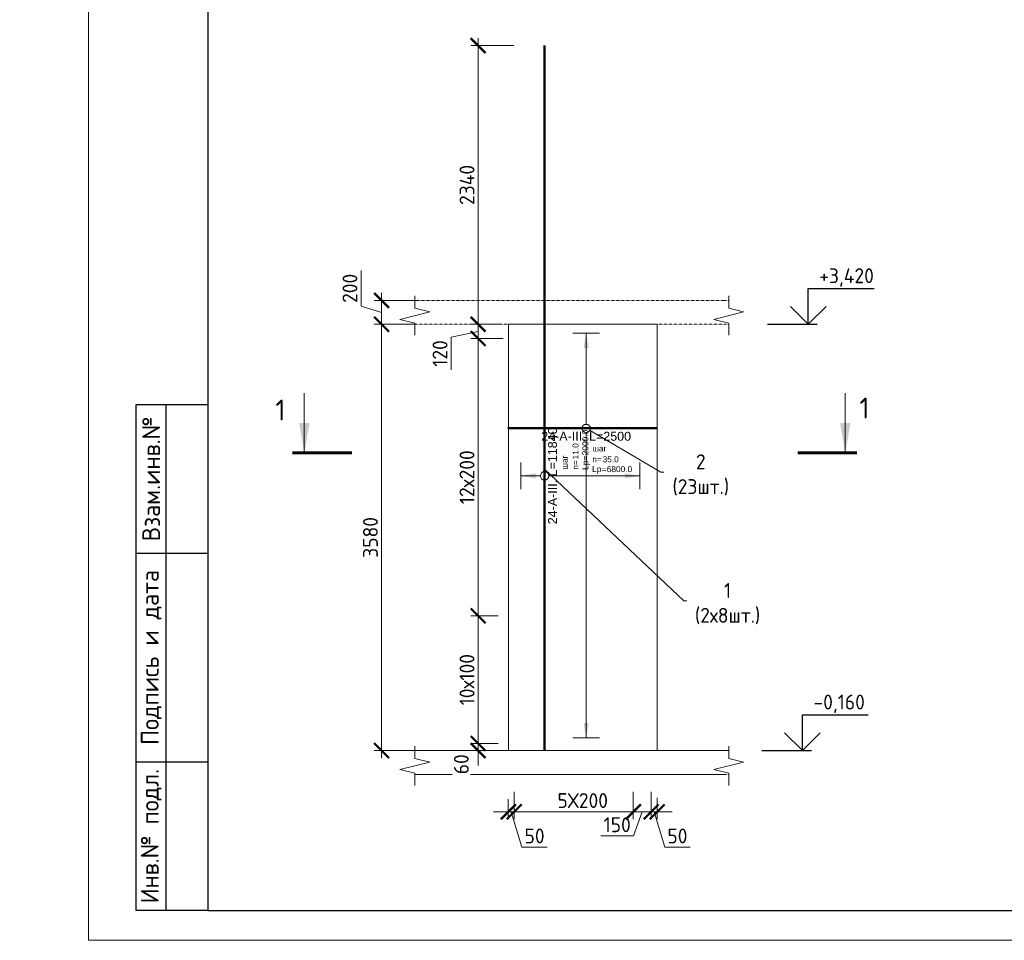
# Model space of a CAD drawing. Header units: millimetres. Extents: x 263826 to 1718326, y -423071 to 70137.
# Tile 415 of 486: x 858095 to 874635, y -140372 to -124911. Entities that reach past the tile are written whole.
import ezdxf
from ezdxf import colors
from ezdxf.entities.mleader import LeaderData, LeaderLine
from ezdxf.enums import TextEntityAlignment as Align
from ezdxf.math import Vec2, Vec3

# ---------------------------------------------------------------- set-up
doc = ezdxf.new("R2010")
doc.units = ezdxf.units.MM
doc.set_wipeout_variables(frame=1)
doc.linetypes.add('01 Штриховая _4 мм_', pattern=[6, 3.5, -2.5])
for name, color, linetype, lineweight in [('AF_Perekritie', 90, 'Continuous', 18), ('AF_Stena', 90, 'Continuous', 18), ('KR_Fundament', 253, 'Continuous', 18), ('АрмСтер', 2, 'Continuous', 50), ('Выноски', 20, 'Continuous', 20), ('подоснова', 151, 'Continuous', 5), ('размер', 1, 'Continuous', 25), ('РАЗМЕРЫ', 1, 'Continuous', 9), ('Текст', 7, 'Continuous', 25), ('ТОНКИЕ', 7, 'Continuous', 9)]:
    doc.layers.add(name, color=color, linetype=linetype, lineweight=lineweight)
doc.layers.add('PDF7_Text', color=7, linetype='Continuous')
doc.layers.add('ТОЛСТЫЕ_ОСНОВНЫЕ', color=6, linetype='Continuous')
doc.layers.add('АрмСтер_атрибуты', color=2, linetype='Continuous', lineweight=0, plot=False)
doc.styles.add('GOST-2.304_Type-B', font='GOST_Common.ttf')
doc.styles.add('PDF Times New Roman', font='times.ttf')
doc.styles.get("Standard").update_dxf_attribs({"font": 'arial.ttf'})
doc.styles.add('style1', font='GOST_Common.ttf', dxfattribs={"height": 500})
doc.styles.add('Аннотативный', font='arial.ttf')
doc.styles.add('ГОСТ', font='GOST_Common.ttf')
doc.dimstyles.new('мой 25', dxfattribs={"dimscale": 100, "dimtxt": 2.5, "dimasz": 2.5, "dimexe": 1.25, "dimexo": 0.625, "dimtad": 1, "dimdec": 0, "dimlfac": 0.5, "dimtxsty": 'GOST-2.304_Type-B', "dimblk": 'ARCHTICK', "dimcen": 2.5, "dimdle": 1.25, "dimaunit": 1, "dimadec": 1, "dimazin": 2, "dimtfac": 1, "dimtdec": 0, "dimtmove": 1, "dimatfit": 3, "dimfxl": 6, "dimfxlon": 1, "dimtfill": 1, "dimlwd": -1, "dimlwe": -1, "dimarcsym": 0})

# ---------------------------------------------------------------- blocks, each defined once
blk = doc.blocks.new('штамп кж1.1')
at = {"layer": 'PDF7_Text', "insert": (410912, -84467), "char_height": 180, "width": 6881.02, "attachment_point": 7, "style": 'PDF Times New Roman'}
blk.add_mtext('\\pi1015.18152;Жилой дом со встроенными помещениями \\P\\pi311.27381;общественно-делового и коммерческого назначения на \\P\\pi667.38051;первом этаже здания и встроенно-пристроенным \\P\\pi874.76335;поликлиническим учреждением (поз. 2.2-2.3)', dxfattribs=at)
at = {"layer": 'Текст', "color": 7, "insert": (411117, -81801), "char_height": 250, "attachment_point": 1, "style": 'ГОСТ'}
blk.add_mtext_dynamic_manual_height_columns('\\pi594.35517;{\\fTimes New Roman|b0|i0|c204|p18;\\C256;Строительство жилого комплекса со  встроенными помещениями \\P\\pi1441.86779;общественного-делового, коммерческого назначения и \\P\\pi41.3631;поликлиническим учреждением по адресу: г. Чита, ул. 1-я Коллективная}', width=11543.07, gutter_width=12.5, heights=[0], dxfattribs=at)
blk = doc.blocks.new('*U46')
at = {"layer": 'ТОЛСТЫЕ_ОСНОВНЫЕ'}
for p, q in [((8, 5), (8, 90)), ((8, 90), (20, 90)), ((13, 5), (13, 90)), ((8, 65), (20, 65)), ((8, 30), (20, 30)), ((20, 5), (8, 5))]:
    blk.add_line(p, q, dxfattribs=at)
at = {"layer": 'ТОЛСТЫЕ_ОСНОВНЫЕ', "color": 6}
blk.add_lwpolyline([(20, 5), (415, 5), (415, 292), (20, 292)], close=True, dxfattribs=at)
at = {"layer": 'ТОНКИЕ'}
blk.add_lwpolyline([(0, 0), (420, 0), (420, 297), (0, 297)], close=True, dxfattribs=at)
at = {"layer": 'Текст', "style": 'style1'}
for s, p in [('Взам.инв.№', (10.5, 77.5)), ('Подпись и дата', (10.5, 47.5)), ('Инв.№ подл.', (10.5, 17.5))]:
    blk.add_text(s, height=3, rotation=90, dxfattribs=at).set_placement(p, align=Align.MIDDLE)
blk = doc.blocks.new('_None')
blk = doc.blocks.new('_ArchTick')
at = {"color": 0, "linetype": 'ByBlock', "const_width": 0.15}
blk.add_lwpolyline([(-0.5, -0.5), (0.5, 0.5)], dxfattribs=at)
blk = doc.blocks.new('*D2474')
at = {"layer": 'DEFPOINTS', "color": 0, "transparency": 16777216}
for p in [(865796, -125346), (866911, -125346), (866265, -130026)]:
    blk.add_point(p, dxfattribs=at)
at = {"layer": 'РАЗМЕРЫ', "color": 0, "linetype": 'Continuous', "transparency": 16777216}
for p, q in [((866396, -125346), (865671, -125346)), ((865796, -130151), (865796, -125221)), ((866202, -130026), (865671, -130026))]:
    blk.add_line(p, q, dxfattribs=at)
at = {"layer": 'РАЗМЕРЫ', "color": 0, "transparency": 16777216, "xscale": 250, "yscale": 250, "zscale": 250}
for p, rotation in [((865796, -125346), 90), ((865796, -130026), 270)]:
    blk.add_blockref('_ArchTick', p, dxfattribs=dict(at, rotation=rotation))
at = {"layer": 'РАЗМЕРЫ', "color": 0, "lineweight": 0, "transparency": 16777216, "insert": (865609, -127686), "char_height": 250, "attachment_point": 5, "rotation": 90, "style": 'GOST-2.304_Type-B', "bg_fill": 3, "box_fill_scale": 1.1, "bg_fill_color": 256, "bg_fill_true_color": 13158600, "bg_fill_transparency": 0}
blk.add_mtext('2340', dxfattribs=at)
blk = doc.blocks.new('*D2475')
at = {"layer": 'DEFPOINTS', "color": 0, "transparency": 16777216}
for p in [(866403, -137819), (868403, -137819), (866403, -138214)]:
    blk.add_point(p, dxfattribs=at)
at = {"layer": 'РАЗМЕРЫ', "color": 0, "linetype": 'Continuous', "transparency": 16777216}
for p, q in [((866403, -137881), (866403, -138339)), ((868403, -137881), (868403, -138339)), ((868528, -138214), (866278, -138214))]:
    blk.add_line(p, q, dxfattribs=at)
at = {"layer": 'РАЗМЕРЫ', "color": 0, "transparency": 16777216, "xscale": 250, "yscale": 250, "zscale": 250, "rotation": 180}
blk.add_blockref('_ArchTick', (866403, -138214), dxfattribs=at)
at = {"layer": 'РАЗМЕРЫ', "color": 0, "transparency": 16777216, "xscale": 250, "yscale": 250, "zscale": 250}
blk.add_blockref('_ArchTick', (868403, -138214), dxfattribs=at)
at = {"layer": 'РАЗМЕРЫ', "color": 0, "lineweight": 0, "transparency": 16777216, "insert": (867553, -138026), "char_height": 250, "attachment_point": 5, "style": 'GOST-2.304_Type-B', "bg_fill": 3, "box_fill_scale": 1.1, "bg_fill_color": 256, "bg_fill_true_color": 13158600, "bg_fill_transparency": 0}
blk.add_mtext('5Х200', dxfattribs=at)
blk = doc.blocks.new('*D2476')
at = {"layer": 'DEFPOINTS', "color": 0, "transparency": 16777216}
for p in [(866303, -137586, 1440), (866403, -138022), (866303, -138214)]:
    blk.add_point(p, dxfattribs=at)
at = {"layer": 'РАЗМЕРЫ', "color": 0, "linetype": 'Continuous', "transparency": 16777216}
for p, q in [((866303, -138003), (866303, -138339)), ((866403, -138085), (866403, -138339)), ((866303, -138214), (866053, -138214)), ((866403, -138214), (866303, -138214)), ((866403, -138214), (866303, -138214)), ((866353, -138214), (866532, -138807)), ((866403, -138214), (866653, -138214)), ((866532, -138807), (866957, -138807))]:
    blk.add_line(p, q, dxfattribs=at)
at = {"layer": 'РАЗМЕРЫ', "color": 0, "transparency": 16777216, "xscale": 250, "yscale": 250, "zscale": 250}
blk.add_blockref('_ArchTick', (866303, -138214), dxfattribs=at)
at = {"layer": 'РАЗМЕРЫ', "color": 0, "transparency": 16777216, "xscale": 250, "yscale": 250, "zscale": 250, "rotation": 180}
blk.add_blockref('_ArchTick', (866403, -138214), dxfattribs=at)
at = {"layer": 'РАЗМЕРЫ', "color": 0, "lineweight": 0, "transparency": 16777216, "insert": (866744, -138620), "char_height": 250, "attachment_point": 5, "style": 'GOST-2.304_Type-B', "bg_fill": 3, "box_fill_scale": 1.1, "bg_fill_color": 256, "bg_fill_true_color": 13158600, "bg_fill_transparency": 0}
blk.add_mtext('50', dxfattribs=at)
blk = doc.blocks.new('*D2477')
at = {"layer": 'DEFPOINTS', "color": 0, "transparency": 16777216}
for p in [(868403, -137819), (868703, -137819), (868703, -138214)]:
    blk.add_point(p, dxfattribs=at)
at = {"layer": 'РАЗМЕРЫ', "color": 0, "linetype": 'Continuous', "transparency": 16777216}
for p, q in [((868403, -137881), (868403, -138339)), ((868703, -137881), (868703, -138339)), ((868278, -138214), (868828, -138214)), ((868553, -138214), (868407, -138620)), ((868407, -138620), (867857, -138620))]:
    blk.add_line(p, q, dxfattribs=at)
at = {"layer": 'РАЗМЕРЫ', "color": 0, "transparency": 16777216, "xscale": 250, "yscale": 250, "zscale": 250}
blk.add_blockref('_ArchTick', (868703, -138214), dxfattribs=at)
at = {"layer": 'РАЗМЕРЫ', "color": 0, "lineweight": 0, "transparency": 16777216, "insert": (868132, -138432), "char_height": 250, "attachment_point": 5, "style": 'GOST-2.304_Type-B', "bg_fill": 3, "box_fill_scale": 1.1, "bg_fill_color": 256, "bg_fill_true_color": 13158600, "bg_fill_transparency": 0}
blk.add_mtext('150', dxfattribs=at)
at = {"layer": 'РАЗМЕРЫ', "color": 0, "transparency": 16777216, "xscale": 250, "yscale": 250, "zscale": 250, "rotation": 180}
blk.add_blockref('_ArchTick', (868403, -138214), dxfattribs=at)
blk = doc.blocks.new('*D2478')
at = {"layer": 'DEFPOINTS', "color": 0, "transparency": 16777216}
for p in [(868703, -137819), (868803, -137919), (868803, -138214)]:
    blk.add_point(p, dxfattribs=at)
at = {"layer": 'РАЗМЕРЫ', "color": 0, "linetype": 'Continuous', "transparency": 16777216}
for p, q in [((868703, -137881), (868703, -138339)), ((868803, -137981), (868803, -138339)), ((868703, -138214), (868453, -138214)), ((868703, -138214), (868803, -138214)), ((868703, -138214), (868803, -138214)), ((868753, -138214), (868932, -138807)), ((868803, -138214), (869053, -138214)), ((868932, -138807), (869357, -138807))]:
    blk.add_line(p, q, dxfattribs=at)
at = {"layer": 'РАЗМЕРЫ', "color": 0, "transparency": 16777216, "xscale": 250, "yscale": 250, "zscale": 250}
blk.add_blockref('_ArchTick', (868703, -138214), dxfattribs=at)
at = {"layer": 'РАЗМЕРЫ', "color": 0, "transparency": 16777216, "xscale": 250, "yscale": 250, "zscale": 250, "rotation": 180}
blk.add_blockref('_ArchTick', (868803, -138214), dxfattribs=at)
at = {"layer": 'РАЗМЕРЫ', "color": 0, "lineweight": 0, "transparency": 16777216, "insert": (869144, -138620), "char_height": 250, "attachment_point": 5, "style": 'GOST-2.304_Type-B', "bg_fill": 3, "box_fill_scale": 1.1, "bg_fill_color": 256, "bg_fill_true_color": 13158600, "bg_fill_transparency": 0}
blk.add_mtext('50', dxfattribs=at)
blk = doc.blocks.new('*U2397')
at = {"layer": 'РАЗМЕРЫ'}
for p, q in [((112.5, 800), (-112.5, 800)), ((112.5, -2600), (-112.5, -2600))]:
    blk.add_line(p, q, dxfattribs=at)
at = {"layer": 'РАЗМЕРЫ', "ltscale": 15}
blk.add_line((0, -2600), (0, 800), dxfattribs=at)
at = {"layer": 'РАЗМЕРЫ'}
for points in [[(0, 800), (20.9, 674.8), (-20.9, 674.8)], [(0, -2600), (20.9, -2474.8), (-20.9, -2474.8)]]:
    blk.add_solid(points, dxfattribs=at)
at = {"layer": 'АрмСтер_атрибуты', "color": 215, "ltscale": 15, "style": 'Аннотативный'}
for s, p in [('шаг', (51.4, -194.2)), ('n=', (51.4, -285.1)), ('Lр=', (50.2, -367.8))]:
    blk.add_text(s, height=50, dxfattribs=at).set_placement(p)
at = {"layer": 'АрмСтер_атрибуты', "style": 'Аннотативный', "flags": 8}
blk.add_attdef('ПОЗ', (110, 29.6), '', height=75, dxfattribs=at)
at = {"layer": 'АрмСтер_атрибуты', "flags": 9}
for tag, p in [('МАССА', (-1033.5, -10.5)), ('ОБОЗНАЧЕНИЕ', (-1033.5, -124.4))]:
    blk.add_attdef(tag, p, '', height=75, dxfattribs=at)
at = {"layer": 'АрмСтер_атрибуты', "color": 215, "style": 'Аннотативный'}
for tag, p, flags in [('ШАГ', (190.9, -194.2), 10), ('КОЛ', (138, -285.1), 8), ('ШИРИНА', (172.9, -367.8), 8)]:
    blk.add_attdef(tag, p, '', height=50, dxfattribs=dict(at, flags=flags))
at = {"linetype": 'Continuous', "lineweight": 0}
blk.add_wipeout([(35, 0), (28.3, 20.6), (10.8, 33.3), (-10.8, 33.3), (-28.3, 20.6), (-35, 0), (-28.3, -20.6), (-10.8, -33.3), (10.8, -33.3), (28.3, -20.6)], dxfattribs=at)
at = {"color": 0, "linetype": 'ByBlock', "lineweight": -2, "ltscale": 100}
blk.add_line((-657.5, 0), (592.5, 0), dxfattribs=at)
at = {"layer": 'РАЗМЕРЫ'}
blk.add_circle((0, 0), 35, dxfattribs=at)
at = {"layer": 'АрмСтер_атрибуты', "style": 'Аннотативный', "flags": 8}
blk.add_attdef('НАИМЕНОВАНИЕ', text='', height=75, dxfattribs=at).set_placement((0, -29.3), align=Align.TOP_CENTER)
blk = doc.blocks.new('*U2396')
at = {"layer": 'РАЗМЕРЫ'}
for p, q in [((112.5, 200), (-112.5, 200)), ((112.5, -800), (-112.5, -800))]:
    blk.add_line(p, q, dxfattribs=at)
at = {"layer": 'РАЗМЕРЫ', "ltscale": 15}
blk.add_line((0, -800), (0, 200), dxfattribs=at)
at = {"layer": 'РАЗМЕРЫ'}
for points in [[(0, 200), (20.9, 74.8), (-20.9, 74.8)], [(0, -800), (20.9, -674.8), (-20.9, -674.8)]]:
    blk.add_solid(points, dxfattribs=at)
at = {"layer": 'АрмСтер_атрибуты', "color": 215, "ltscale": 15, "style": 'Аннотативный'}
for s, p in [('шаг', (51.4, -194.2)), ('n=', (51.4, -285.1)), ('Lр=', (50.2, -367.8))]:
    blk.add_text(s, height=50, dxfattribs=at).set_placement(p)
at = {"layer": 'АрмСтер_атрибуты', "style": 'Аннотативный', "flags": 8}
blk.add_attdef('ПОЗ', (110, 29.6), '', height=75, dxfattribs=at)
at = {"layer": 'АрмСтер_атрибуты', "flags": 9}
for tag, p in [('МАССА', (-1363.3, -10.5)), ('ОБОЗНАЧЕНИЕ', (-1363.3, -124.4))]:
    blk.add_attdef(tag, p, '', height=75, dxfattribs=at)
at = {"layer": 'АрмСтер_атрибуты', "color": 215, "style": 'Аннотативный'}
for tag, p, flags in [('ШАГ', (190.9, -194.2), 10), ('КОЛ', (138, -285.1), 8), ('ШИРИНА', (172.9, -367.8), 8)]:
    blk.add_attdef(tag, p, '', height=50, dxfattribs=dict(at, flags=flags))
at = {"linetype": 'Continuous', "lineweight": 0}
blk.add_wipeout([(35, 0), (28.3, 20.6), (10.8, 33.3), (-10.8, 33.3), (-28.3, 20.6), (-35, 0), (-28.3, -20.6), (-10.8, -33.3), (10.8, -33.3), (28.3, -20.6)], dxfattribs=at)
at = {"color": 0, "linetype": 'ByBlock', "lineweight": -2, "ltscale": 100}
blk.add_line((-2307.2, 0), (3612.8, 0), dxfattribs=at)
at = {"layer": 'РАЗМЕРЫ'}
blk.add_circle((0, 0), 35, dxfattribs=at)
at = {"layer": 'АрмСтер_атрибуты', "style": 'Аннотативный', "flags": 8}
blk.add_attdef('НАИМЕНОВАНИЕ', text='', height=75, dxfattribs=at).set_placement((0, -29.3), align=Align.TOP_CENTER)
blk = doc.blocks.new('*D2479')
at = {"layer": 'DEFPOINTS', "color": 0, "transparency": 16777216}
for p in [(865093, -129626), (864174, -130026), (865093, -130026)]:
    blk.add_point(p, dxfattribs=at)
at = {"layer": 'РАЗМЕРЫ', "color": 0, "linetype": 'Continuous', "transparency": 16777216}
for p, q in [((863830, -129723), (863830, -129123)), ((864174, -129501), (864174, -130151)), ((864774, -129626), (864049, -129626)), ((864174, -129826), (863830, -129723)), ((864774, -130026), (864049, -130026))]:
    blk.add_line(p, q, dxfattribs=at)
at = {"layer": 'РАЗМЕРЫ', "color": 0, "transparency": 16777216, "xscale": 250, "yscale": 250, "zscale": 250}
for p, rotation in [((864174, -129626), 90), ((864174, -130026), 270)]:
    blk.add_blockref('_ArchTick', p, dxfattribs=dict(at, rotation=rotation))
at = {"layer": 'РАЗМЕРЫ', "color": 0, "lineweight": 0, "transparency": 16777216, "insert": (863643, -129423), "char_height": 250, "attachment_point": 5, "rotation": 90, "style": 'GOST-2.304_Type-B', "bg_fill": 3, "box_fill_scale": 1.1, "bg_fill_color": 256, "bg_fill_true_color": 13158600, "bg_fill_transparency": 0}
blk.add_mtext('200', dxfattribs=at)
blk = doc.blocks.new('*D2480')
at = {"layer": 'DEFPOINTS', "color": 0, "transparency": 16777216}
for p in [(865093, -130026), (864174, -137186), (865652, -137186)]:
    blk.add_point(p, dxfattribs=at)
at = {"layer": 'РАЗМЕРЫ', "color": 0, "linetype": 'Continuous', "transparency": 16777216}
for p, q in [((864174, -129901), (864174, -137311)), ((864774, -130026), (864049, -130026)), ((864774, -137186), (864049, -137186))]:
    blk.add_line(p, q, dxfattribs=at)
at = {"layer": 'РАЗМЕРЫ', "color": 0, "transparency": 16777216, "xscale": 250, "yscale": 250, "zscale": 250}
for p, rotation in [((864174, -130026), 90), ((864174, -137186), 270)]:
    blk.add_blockref('_ArchTick', p, dxfattribs=dict(at, rotation=rotation))
at = {"layer": 'РАЗМЕРЫ', "color": 0, "lineweight": 0, "transparency": 16777216, "insert": (863987, -133606), "char_height": 250, "attachment_point": 5, "rotation": 90, "style": 'GOST-2.304_Type-B', "bg_fill": 3, "box_fill_scale": 1.1, "bg_fill_color": 256, "bg_fill_true_color": 13158600, "bg_fill_transparency": 0}
blk.add_mtext('3580', dxfattribs=at)
blk = doc.blocks.new('*D2984')
at = {"layer": 'DEFPOINTS', "color": 0, "transparency": 16777216}
for p in [(866076, -134923), (865796, -137066), (866195, -137066)]:
    blk.add_point(p, dxfattribs=at)
at = {"layer": 'РАЗМЕРЫ', "color": 0, "linetype": 'Continuous', "transparency": 16777216}
for p, q in [((865796, -134798), (865796, -137191)), ((866014, -134923), (865671, -134923)), ((866133, -137066), (865671, -137066))]:
    blk.add_line(p, q, dxfattribs=at)
at = {"layer": 'РАЗМЕРЫ', "color": 0, "transparency": 16777216, "xscale": 250, "yscale": 250, "zscale": 250}
for p, rotation in [((865796, -134923), 90), ((865796, -137066), 270)]:
    blk.add_blockref('_ArchTick', p, dxfattribs=dict(at, rotation=rotation))
at = {"layer": 'РАЗМЕРЫ', "color": 0, "lineweight": 0, "transparency": 16777216, "insert": (865609, -135995), "char_height": 250, "attachment_point": 5, "rotation": 90, "style": 'GOST-2.304_Type-B', "bg_fill": 3, "box_fill_scale": 1.1, "bg_fill_color": 256, "bg_fill_true_color": 13158600, "bg_fill_transparency": 0}
blk.add_mtext('10х100', dxfattribs=at)
blk = doc.blocks.new('*D2985')
at = {"layer": 'DEFPOINTS', "color": 0, "transparency": 16777216}
for p in [(865796, -130266), (866276, -130266), (866195, -134923)]:
    blk.add_point(p, dxfattribs=at)
at = {"layer": 'РАЗМЕРЫ', "color": 0, "linetype": 'Continuous', "transparency": 16777216}
for p, q in [((865796, -135048), (865796, -130141)), ((866214, -130266), (865671, -130266)), ((866133, -134923), (865671, -134923))]:
    blk.add_line(p, q, dxfattribs=at)
at = {"layer": 'РАЗМЕРЫ', "color": 0, "transparency": 16777216, "xscale": 250, "yscale": 250, "zscale": 250}
for p, rotation in [((865796, -130266), 90), ((865796, -134923), 270)]:
    blk.add_blockref('_ArchTick', p, dxfattribs=dict(at, rotation=rotation))
at = {"layer": 'РАЗМЕРЫ', "color": 0, "lineweight": 0, "transparency": 16777216, "insert": (865609, -132595), "char_height": 250, "attachment_point": 5, "rotation": 90, "style": 'GOST-2.304_Type-B', "bg_fill": 3, "box_fill_scale": 1.1, "bg_fill_color": 256, "bg_fill_true_color": 13158600, "bg_fill_transparency": 0}
blk.add_mtext('12х200', dxfattribs=at)
blk = doc.blocks.new('*D2986')
at = {"layer": 'DEFPOINTS', "color": 0, "transparency": 16777216}
for p in [(866195, -137066), (865796, -137186), (865950, -137186)]:
    blk.add_point(p, dxfattribs=at)
at = {"layer": 'РАЗМЕРЫ', "color": 0, "linetype": 'Continuous', "transparency": 16777216}
for p, q in [((865796, -137066), (865796, -136816)), ((866133, -137066), (865671, -137066)), ((865796, -137066), (865796, -137186)), ((865887, -137186), (865671, -137186)), ((865796, -137186), (865796, -137436))]:
    blk.add_line(p, q, dxfattribs=at)
at = {"layer": 'РАЗМЕРЫ', "color": 0, "lineweight": 0, "transparency": 16777216, "insert": (865513, -137415), "char_height": 250, "attachment_point": 5, "rotation": 90, "style": 'GOST-2.304_Type-B', "bg_fill": 3, "box_fill_scale": 1.1, "bg_fill_color": 256, "bg_fill_true_color": 13158600, "bg_fill_transparency": 0}
blk.add_mtext('60', dxfattribs=at)
at = {"layer": 'РАЗМЕРЫ', "color": 0, "transparency": 16777216, "xscale": 250, "yscale": 250, "zscale": 250}
for p, rotation in [((865796, -137066), 270), ((865796, -137186), 90)]:
    blk.add_blockref('_ArchTick', p, dxfattribs=dict(at, rotation=rotation))
blk = doc.blocks.new('*D2987')
at = {"layer": 'DEFPOINTS', "color": 0, "transparency": 16777216}
for p in [(866059, -130026), (865796, -130266), (865986, -130266)]:
    blk.add_point(p, dxfattribs=at)
at = {"layer": 'РАЗМЕРЫ', "color": 0, "linetype": 'Continuous', "transparency": 16777216}
for p, q in [((865796, -129901), (865796, -130391)), ((865796, -130146), (865343, -130242)), ((865997, -130026), (865671, -130026)), ((865343, -130242), (865343, -130792)), ((865924, -130266), (865671, -130266))]:
    blk.add_line(p, q, dxfattribs=at)
at = {"layer": 'РАЗМЕРЫ', "color": 0, "transparency": 16777216, "xscale": 250, "yscale": 250, "zscale": 250}
for p, rotation in [((865796, -130026), 90), ((865796, -130266), 270)]:
    blk.add_blockref('_ArchTick', p, dxfattribs=dict(at, rotation=rotation))
at = {"layer": 'РАЗМЕРЫ', "color": 0, "lineweight": 0, "transparency": 16777216, "insert": (865156, -130517), "char_height": 250, "attachment_point": 5, "rotation": 90, "style": 'GOST-2.304_Type-B', "bg_fill": 3, "box_fill_scale": 1.1, "bg_fill_color": 256, "bg_fill_true_color": 13158600, "bg_fill_transparency": 0}
blk.add_mtext('120', dxfattribs=at)

msp = doc.modelspace()

# ---------------------------------------------------------------- hatches: boundary and pattern name
at = {"layer": 'Выноски'}
for points in [[(862876.41793, -132184.28308), (862964.58142, -131684.28305), (862788.25443, -131684.28305)], [(871963.12821, -132184.28308), (872051.29171, -131684.28305), (871874.96471, -131684.28305)]]:
    msp.add_hatch(color=256, dxfattribs=at).paths.add_polyline_path(points, flags=0)

# ---------------------------------------------------------------- linework, layer by layer
at = {"elevation": 3100}
for points in [[(871340.72769, -129426.29799), (872446.00244, -129426.29799)], [(871340.72769, -130026.29799), (871340.72769, -129426.29799)], [(871640.72769, -129726.29799), (871340.72769, -130026.29799), (871040.72769, -129726.29799)], [(870656.16093, -130026.29799), (871490.72769, -130026.29799)], [(871243.97843, -136586.29799), (872349.25318, -136586.29799)], [(871243.97843, -137186.29799), (871243.97843, -136586.29799)], [(871543.97843, -136886.29799), (871243.97843, -137186.29799), (870943.97843, -136886.29799)], [(870559.41167, -137186.29799), (871393.97843, -137186.29799)]]:
    msp.add_lwpolyline(points, dxfattribs=at)
at = {"layer": 'AF_Perekritie', "linetype": '01 Штриховая _4 мм_', "lineweight": 9}
for p, q in [((869923.60385, -129626.29799, 3100), (870004.96022, -129626.29799, 3100)), ((869923.60385, -129626.29799, 3100), (870004.96022, -129626.29799, 3100)), ((870004.96022, -130026.29799, 3100), (869923.60385, -130026.29799, 3100)), ((870004.96022, -130026.29799, 3100), (869923.60385, -130026.29799, 3100)), ((869923.60385, -137186.29799, 3100), (870004.96022, -137186.29799, 3100)), ((870004.96022, -137586.29799, 3100), (869923.60385, -137586.29799, 3100))]:
    msp.add_line(p, q, dxfattribs=at)
at = {"layer": 'AF_Stena', "lineweight": 20}
msp.add_line((868803.45474, -137186.29799, 3100), (868803.45474, -130026.29799, 3100), dxfattribs=at)
at = {"layer": 'AF_Stena', "lineweight": 20, "elevation": 3100}
for points in [[(864732.67567, -129701.29799), (864732.67567, -129551.29799)], [(864732.67567, -129701.29799), (864732.67567, -129551.29799)], [(870004.96022, -129701.29799), (870004.96022, -129551.29799)], [(870004.96022, -129701.29799), (870004.96022, -129551.29799)], [(864982.67567, -129818.79819), (864482.67567, -129943.79819)], [(864982.67567, -129818.79819), (864482.67567, -129943.79819)], [(864732.67567, -129701.29799), (864732.67567, -129756.29819)], [(864732.67567, -129701.29799), (864732.67567, -129756.29819)], [(864732.67567, -129756.29819), (864982.67567, -129818.79819)], [(864732.67567, -129756.29819), (864982.67567, -129818.79819)], [(870254.96022, -129818.79819), (869754.96022, -129943.79819)], [(870254.96022, -129818.79819), (869754.96022, -129943.79819)], [(870004.96022, -129701.29799), (870004.96022, -129756.29819)], [(870004.96022, -129701.29799), (870004.96022, -129756.29819)], [(870004.96022, -129756.29819), (870254.96022, -129818.79819)], [(870004.96022, -129756.29819), (870254.96022, -129818.79819)], [(864482.67567, -129943.79819), (864732.67567, -130006.29819)], [(864482.67567, -129943.79819), (864732.67567, -130006.29819)], [(869754.96022, -129943.79819), (870004.96022, -130006.29819)], [(869754.96022, -129943.79819), (870004.96022, -130006.29819)], [(864732.67567, -130006.29819), (864732.67567, -130061.29839)], [(864732.67567, -130006.29819), (864732.67567, -130061.29839)], [(864732.67567, -130061.29839), (864732.67567, -130211.29839)], [(864732.67567, -130061.29839), (864732.67567, -130211.29839)], [(870004.96022, -130006.29819), (870004.96022, -130061.29839)], [(870004.96022, -130006.29819), (870004.96022, -130061.29839)], [(870004.96022, -130061.29839), (870004.96022, -130211.29839)], [(870004.96022, -130061.29839), (870004.96022, -130211.29839)], [(870004.96022, -137261.29799), (870004.96022, -137111.29799)], [(870004.96022, -137261.29799), (870004.96022, -137316.29819)], [(870254.96022, -137378.79819), (869754.96022, -137503.79819)], [(870004.96022, -137316.29819), (870254.96022, -137378.79819)], [(864482.67567, -137503.79819), (864732.67567, -137566.29819)], [(864732.67567, -137566.29819), (864732.67567, -137621.29839)], [(869754.96022, -137503.79819), (870004.96022, -137566.29819)], [(870004.96022, -137566.29819), (870004.96022, -137621.29839)], [(864732.67567, -137621.29839), (864732.67567, -137771.29839)], [(870004.96022, -137621.29839), (870004.96022, -137771.29839)]]:
    msp.add_lwpolyline(points, dxfattribs=at)
at = {"layer": 'Выноски'}
for p, q in [((862873.28007, -132184.28308, 3100), (862873.28007, -131184.28306, 3100)), ((871963.12821, -132184.28308, 3100), (871963.12821, -131184.28303, 3100))]:
    msp.add_line(p, q, dxfattribs=at)
at = {"layer": 'Выноски', "elevation": 3100}
for points in [[(863676.41797, -132184.28308, 50, 50, 0), (862676.41792, -132184.28308, 50, 50, 0)], [(871163.12816, -132184.28308, 50, 50, 0), (872163.12822, -132184.28308, 50, 50, 0)]]:
    msp.add_lwpolyline(points, format="xyseb", dxfattribs=at)

# ---------------------------------------------------------------- block references
at = {"xscale": 100, "yscale": 100, "zscale": 100}
msp.add_blockref('*U46', (859253.47436, -140372.43021), dxfattribs=at)
at = {"layer": 'размер'}
for p in [(116689.61381, -53568.49652, 3100), (161796.45868, -53568.49652, 3100), (206903.30356, -53568.49652, 3100), (251949.41622, -53568.49652, 3100), (386772.76955, -53568.49652, 3100), (296861.80983, -53769.4628, 3100), (341774.20345, -53769.4628, 3100), (433578.08002, -53769.4628, 3100)]:
    msp.add_blockref('штамп кж1.1', p, dxfattribs=at)

# ---------------------------------------------------------------- texts
at = {"style": 'GOST-2.304_Type-B'}
for s, p in [('+3,420', (871526.64616, -129336.29799, 3100)), ('-0,160', (871429.8969, -136496.29799, 3100))]:
    msp.add_text(s, height=249.999994, dxfattribs=at).set_placement(p)
at = {"ltscale": 100, "char_height": 250, "width": 17398.1240905, "attachment_point": 1, "style": 'GOST-2.304_Type-B'}
for insert in [(791628.68474, -130547.39802, 3100), (701717.72503, -130748.36431, 3100), (746784.06694, -130748.36431, 3100), (838433.99521, -130748.36431, 3100)]:
    msp.add_mtext('\\pi-750,l750,t750,5000;1.^IОбщие примечания см. лист 1\\P2.^IШпильки поз.3 устанавливать с шагом 400 по вертикали и с шагом  400 по горизонтали .\\P3.^IАрмирование пилонов  выполнять отдельными стержнями. Арматуру вязать вязальной проволокой в каждом пересечении.\\P{\\C7;4.^IДиаметр оправки стержня при d<20мм - 5d, при d≥20мм - 8d}', dxfattribs=dict(at, insert=insert))
at = {"layer": 'Выноски', "style": 'GOST-2.304_Type-B'}
for height, p in [(350.00001, (862392.41604, -131641.59125, 3100)), (350.00002, (872202.49528, -131607.41599, 3100))]:
    msp.add_text('1', height=height, dxfattribs=at).set_placement(p)
at = {"layer": 'Текст', "color": 7, "char_height": 250, "attachment_point": 1, "style": 'ГОСТ'}
for s, insert in [('\\pi3500;\\P\\pi2444.69697;Общие данные{\\H1.83333x; }', (448515.39525, -137998.86693)), ('\\pi3500;{\\C256;\\P\\pi2464.39394;Пилон П1 (1ЭТ)}', (527547.93827, -138202.71786, 3100)), ('\\pi3500;{\\C256;\\P\\pi2439.39394;Пилон П2 (1ЭТ)}', (572654.78314, -138202.71786, 3100)), ('\\pi3500;{\\C256;\\P\\pi2482.19697;Пилон П3(1ЭТ)}', (617761.62801, -138202.71786, 3100)), ('\\pi3500;{\\C256;\\P\\pi2469.69697;Пилон П4(1ЭТ)}', (662807.74067, -138202.71786, 3100)), ('\\pi3500;{\\C256;\\P\\pi2439.39394;Пилон П7 (1ЭТ)}', (797631.09401, -138202.71786, 3100)), ('\\pi3500;{\\C256;\\P\\pi2439.39394;Пилон П5 (1ЭТ) }', (707720.13429, -138549.9473, 3100)), ('\\pi3500;{\\C256;\\P\\pi2439.39394;Пилон П6 (1ЭТ) }', (752632.5279, -138549.9473, 3100)), ('\\pi3500;{\\C256;\\P\\pi2439.39394;Пилон П8 (1ЭТ) }', (844436.40447, -138549.9473, 3100))]:
    msp.add_mtext_dynamic_manual_height_columns(s, width=7000, gutter_width=12.5, heights=[1500], dxfattribs=dict(at, insert=insert))

# ---------------------------------------------------------------- leaders
at = {"layer": 'подоснова'}
ml = msp.add_multileader_mtext('Standard', dxfattribs=at)
ml.set_content('2 (23шт.)', color=256, style='GOST-2.304_Type-B')
ml.set_leader_properties(color=256, linetype='ByLayer', lineweight=15)
ml.set_arrow_properties(name='NONE')
ml.build(insert=Vec2(0, 0))
ml.multileader.update_dxf_attribs({"text_left_attachment_type": 6, "text_right_attachment_type": 6, "dogleg_length": 10, "arrow_head_size": 18})
ctx = ml.context
ctx.base_point, ctx.char_height, ctx.arrow_head_size, ctx.landing_gap_size, ctx.plane_origin = Vec3(868873.05039, -132510.64071, 3100), 250, 18, 20, Vec3(866770.20257, -131964.59491, 3100)
ctx.left_attachment, ctx.right_attachment, ctx.text_align_type = 6, 6, 1
notes = []
notes.append((ctx, [(0, (1, 1, 0), (868863.05039, -132510.64071, 3100), (1, 0), 10, [(0, [(867610.78754, -131773.63242, 3100)], 0, [])])]))
ctx.mtext.insert, ctx.mtext.width, ctx.mtext.alignment, ctx.mtext.flow_direction = Vec3(869535.85342, -132210.64071, 3100), 22.8977991, 2, 5
ml = msp.add_multileader_mtext('Standard', dxfattribs=at)
ml.set_content('1 (2х8шт.)', color=256, style='GOST-2.304_Type-B')
ml.set_leader_properties(color=256, linetype='ByLayer', lineweight=15)
ml.set_arrow_properties(name='NONE')
ml.build(insert=Vec2(0, 0))
ml.multileader.update_dxf_attribs({"text_left_attachment_type": 6, "text_right_attachment_type": 6, "dogleg_length": 10, "arrow_head_size": 18})
ctx = ml.context
ctx.base_point, ctx.char_height, ctx.arrow_head_size, ctx.landing_gap_size, ctx.plane_origin = Vec3(869261.00327, -134672.70692, 3100), 250, 18, 20, Vec3(866507.40036, -128790.62341, 3100)
ctx.left_attachment, ctx.right_attachment, ctx.text_align_type = 6, 6, 1
notes.append((ctx, [(0, (1, 1, 0), (869251.00327, -134672.70692, 3100), (1, 0), 10, [(0, [(866911.29356, -132458.68885, 3100)], 0, [])])]))
ctx.mtext.insert, ctx.mtext.width, ctx.mtext.alignment, ctx.mtext.flow_direction = Vec3(869986.30631, -134372.70692, 3100), 22.8977991, 2, 5
for ctx, leaders in notes:
    for number, flags, end, landing, length, lines in leaders:
        leader = LeaderData()
        leader.index, (leader.has_last_leader_line, leader.has_dogleg_vector, leader.attachment_direction) = number, flags
        leader.last_leader_point, leader.dogleg_vector, leader.dogleg_length = Vec3(end), Vec3(landing), length
        for number, points, colour, breaks in lines:
            line = LeaderLine()
            line.index, line.vertices, line.color, line.breaks = number, Vec3.list(points), colors.encode_raw_color(colour), breaks
            leader.lines.append(line)
        ctx.leaders.append(leader)

# ---------------------------------------------------------------- next in the draw order: dimensions: what is measured, and where the dimension line sits
at = {"layer": 'РАЗМЕРЫ', "color": 146, "lineweight": 0, "true_color": 0x006272}
dim = msp.add_linear_dim(base=(865796.01097, -125346.29799, 3100), p1=(866264.68519, -130026.29799, 3100), p2=(866911.29356, -125346.29799, 3100), angle=90, dimstyle='мой 25', dxfattribs=at)
dim.commit()
dim.dimension.update_dxf_attribs({"geometry": '*D2474', "text_midpoint": (865608.51097, -127686.29799, 3100)})
dim = msp.add_linear_dim(base=(866403.45474, -138213.51111, 1660.00001), p1=(868403.45474, -137818.74358, 1660.00001), p2=(866403.45474, -137818.74358, 1660.00001), angle=180, text='5Х200', dimstyle='мой 25', dxfattribs=at)
dim.commit()
dim.dimension.update_dxf_attribs({"geometry": '*D2475', "text_midpoint": (867553.45474, -138213.51111, 1660.00001), "dimtype": 160})

# ---------------------------------------------------------------- next in the draw order: linework, layer by layer
at = {"layer": 'AF_Perekritie', "linetype": '01 Штриховая _4 мм_', "lineweight": 9}
for p, q in [((869923.50463, -129626.29799, 3100), (864732.67567, -129626.29799, 3100)), ((864732.67567, -130026.29799, 3100), (869923.50463, -130026.29799, 3100))]:
    msp.add_line(p, q, dxfattribs=at)
at = {"layer": 'AF_Stena', "lineweight": 20}
for p, q in [((868803.45474, -130026.29799, 3100), (866303.45474, -130026.29799, 3100)), ((866303.45474, -130026.29799, 3100), (866303.45474, -137186.29799, 3100))]:
    msp.add_line(p, q, dxfattribs=at)

# ---------------------------------------------------------------- next in the draw order: dimensions: what is measured, and where the dimension line sits
at = {"layer": 'РАЗМЕРЫ', "color": 146, "lineweight": 0, "true_color": 0x006272}
dim = msp.add_linear_dim(base=(866303.45474, -138213.51111, 1660.00001), p1=(866403.45474, -138022.20249, 1660.00001), p2=(866303.45474, -137586.29799, 3100), dimstyle='мой 25', dxfattribs=at)
dim.commit()
dim.dimension.update_dxf_attribs({"geometry": '*D2476', "text_midpoint": (866594.07974, -138619.76111, 1660.00001)})
dim = msp.add_linear_dim(base=(868703.45474, -138213.51111, 1660.00001), p1=(868403.45474, -137818.74358, 1660.00001), p2=(868703.45474, -137818.74358, 1660.00001), angle=180, dimstyle='мой 25', dxfattribs=at)
dim.commit()
dim.dimension.update_dxf_attribs({"geometry": '*D2477', "text_midpoint": (868344.94653, -138619.76111, 1660.00001), "dimtype": 160})

# ---------------------------------------------------------------- next in the draw order: linework, layer by layer
at = {"layer": 'KR_Fundament', "lineweight": 9}
msp.add_line((864732.67567, -137586.29799, 3100), (869923.50463, -137586.29799, 3100), dxfattribs=at)

# ---------------------------------------------------------------- next in the draw order: block references
at = {"layer": 'АрмСтер', "ltscale": 15}
ref = msp.add_blockref('*U2397', (867610.78754, -131773.63242, 3100), dxfattribs=dict(at, xscale=2, yscale=2, zscale=2))
ref.add_attrib('НАИМЕНОВАНИЕ', '24-A-III, L=2500', dxfattribs={"layer": 'АрмСтер_атрибуты', "height": 150, "style": 'Аннотативный', "flags": 8}).set_placement((867610.78754, -131832.3101, 3100), align=Align.TOP_CENTER)
ref.add_attrib('КОЛ', '35.0', (867886.88515, -132343.88283, 3100), dxfattribs={"layer": 'АрмСтер_атрибуты', "color": 215, "height": 100, "style": 'Аннотативный', "flags": 8})
ref.add_attrib('ШИРИНА', '6800.0', (867956.55731, -132509.23118, 3100), dxfattribs={"layer": 'АрмСтер_атрибуты', "color": 215, "height": 100, "style": 'Аннотативный', "flags": 8})

# ---------------------------------------------------------------- next in the draw order: dimensions: what is measured, and where the dimension line sits
at = {"layer": 'РАЗМЕРЫ', "color": 146, "lineweight": 0, "true_color": 0x006272}
dim = msp.add_linear_dim(base=(868803.44254, -138213.51111, 1660.00001), p1=(868703.45474, -137818.74358, 1660.00001), p2=(868803.44254, -137918.74358, 1660.00001), angle=180, dimstyle='мой 25', dxfattribs=at)
dim.commit()
dim.dimension.update_dxf_attribs({"geometry": '*D2478', "text_midpoint": (868994.07364, -138619.76111, 1660.00001)})

# ---------------------------------------------------------------- next in the draw order: block references
at = {"layer": 'АрмСтер', "ltscale": 15}
ref = msp.add_blockref('*U2396', (866911.29356, -132571.83797, 3100), dxfattribs=dict(at, xscale=2, yscale=2, zscale=2, rotation=90))
ref.add_attrib('НАИМЕНОВАНИЕ', '24-A-III, L=11840', dxfattribs={"layer": 'АрмСтер_атрибуты', "height": 150, "rotation": 90, "style": 'Аннотативный', "flags": 8}).set_placement((866969.97124, -132571.83797, 3100), align=Align.TOP_CENTER)
ref.add_attrib('КОЛ', '11.0', (867481.54396, -132295.74036, 3100), dxfattribs={"layer": 'АрмСтер_атрибуты', "color": 215, "height": 100, "rotation": 90, "style": 'Аннотативный', "flags": 8})
ref.add_attrib('ШИРИНА', '2000.0', (867646.89232, -132226.0682, 3100), dxfattribs={"layer": 'АрмСтер_атрибуты', "color": 215, "height": 100, "rotation": 90, "style": 'Аннотативный', "flags": 8})

# ---------------------------------------------------------------- next in the draw order: linework, layer by layer
at = {"layer": 'AF_Perekritie', "linetype": '01 Штриховая _4 мм_', "lineweight": 9}
for p, q in [((869923.50463, -129626.29799, 3100), (864732.67567, -129626.29799, 3100)), ((864732.67567, -130026.29799, 3100), (869923.50463, -130026.29799, 3100))]:
    msp.add_line(p, q, dxfattribs=at)
at = {"layer": 'AF_Stena', "lineweight": 0}
for p, q in [((868803.45474, -130026.29799, 3100), (866303.45474, -130026.29799, 3100)), ((866303.45474, -137186.29799, 3100), (868803.45474, -137186.29799, 3100))]:
    msp.add_line(p, q, dxfattribs=at)
at = {"layer": 'KR_Fundament', "lineweight": 9}
msp.add_line((870004.96022, -137186.29799, 3100), (864732.67567, -137186.29799, 3100), dxfattribs=at)

# ---------------------------------------------------------------- next in the draw order: dimensions: what is measured, and where the dimension line sits
at = {"layer": 'РАЗМЕРЫ', "color": 146, "lineweight": 0}
dim = msp.add_linear_dim(base=(864174.17828, -130026.29799, 3100), p1=(865093.14561, -129626.29799, 3100), p2=(865093.14561, -130026.29799, 3100), angle=90, dimstyle='мой 25', dxfattribs=at)
dim.commit()
dim.dimension.update_dxf_attribs({"geometry": '*D2479', "text_midpoint": (863642.92828, -129660.67299, 3100)})

# ---------------------------------------------------------------- next in the draw order: dimensions: what is measured, and where the dimension line sits
dim = msp.add_linear_dim(base=(864174.17828, -137186.29799, 3100), p1=(865093.14561, -130026.29799, 3100), p2=(865651.8188, -137186.29799, 3100), angle=90, dimstyle='мой 25', dxfattribs=at)
dim.commit()
dim.dimension.update_dxf_attribs({"geometry": '*D2480', "text_midpoint": (863986.67828, -133606.29799, 3100)})

# ---------------------------------------------------------------- next in the draw order: linework, layer by layer
at = {"layer": 'AF_Stena', "lineweight": 20, "elevation": 3100}
for points in [[(864732.67567, -137261.29799), (864732.67567, -137111.29799)], [(864732.67567, -137261.29799), (864732.67567, -137316.29819)], [(864982.67567, -137378.79819), (864482.67567, -137503.79819)], [(864732.67567, -137316.29819), (864982.67567, -137378.79819)]]:
    msp.add_lwpolyline(points, dxfattribs=at)
at = {"layer": 'KR_Fundament', "lineweight": 9}
msp.add_line((869923.50463, -137186.29799, 3100), (864732.67567, -137186.29799, 3100), dxfattribs=at)

# ---------------------------------------------------------------- next in the draw order: dimensions: what is measured, and where the dimension line sits
at = {"layer": 'РАЗМЕРЫ', "color": 146, "lineweight": 0, "true_color": 0x006272}
dim = msp.add_linear_dim(base=(865796.01097, -137066.29799, 3100), p1=(866076.02772, -134922.86071, 3100), p2=(866195.04631, -137066.29799, 3100), angle=90, text='10х100', dimstyle='мой 25', dxfattribs=at)
dim.commit()
dim.dimension.update_dxf_attribs({"geometry": '*D2984', "text_midpoint": (865608.51097, -135994.57935, 3100)})

# ---------------------------------------------------------------- next in the draw order: dimensions: what is measured, and where the dimension line sits
dim = msp.add_linear_dim(base=(865796.01097, -130266.29799, 3100), p1=(866195.04631, -134922.86071, 3100), p2=(866276.33536, -130266.29799, 3100), angle=90, text='12х200', dimstyle='мой 25', dxfattribs=at)
dim.commit()
dim.dimension.update_dxf_attribs({"geometry": '*D2985', "text_midpoint": (865608.51097, -132594.57935, 3100)})
dim = msp.add_linear_dim(base=(865796.01097, -137186.29799, 3100), p1=(866195.04631, -137066.29799, 3100), p2=(865949.76097, -137186.29799, 3100), angle=90, dimstyle='мой 25', dxfattribs=at)
dim.commit()
dim.dimension.update_dxf_attribs({"geometry": '*D2986', "text_midpoint": (865700.5074, -137415.15077, 3100), "dimtype": 160})

# ---------------------------------------------------------------- next in the draw order: dimensions: what is measured, and where the dimension line sits
dim = msp.add_linear_dim(base=(865796.01097, -130266.29799, 3100), p1=(866059.22785, -130026.29799, 3100), p2=(865986.01283, -130266.29799, 3100), angle=90, dimstyle='мой 25', dxfattribs=at)
dim.commit()
dim.dimension.update_dxf_attribs({"geometry": '*D2987', "text_midpoint": (865343.38398, -130304.86225, 3100), "dimtype": 160})

doc.saveas('drawing.dxf')
